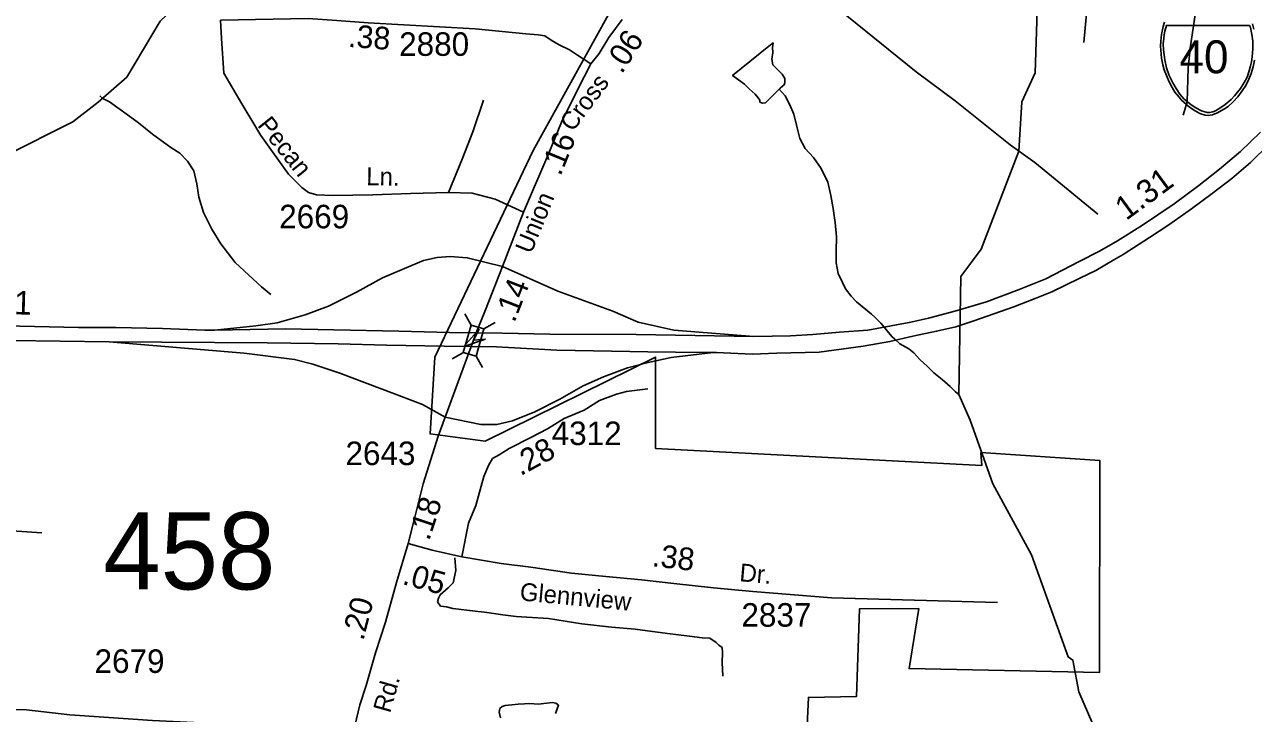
# Model space of a CAD drawing. Extents: x 1547597 to 1699558, y 810033 to 920809.
# Drawn here: x 1669733 to 1676262, y 846092 to 849752 of the extents above; entities that cross this region are included whole.
import ezdxf

# ---------------------------------------------------------------- set-up
doc = ezdxf.new("R2010")
doc.units = 0
for name, color, linetype in [('Exist Boundary Political City Limit New', 7, 'Continuous'), ('Exist Hydrographic Creek Single Shore', 7, 'Continuous'), ('Exist Hydrographic Misc Water Feature', 7, 'Continuous'), ('Exist Road Non-System Type 51', 7, 'Continuous'), ('Exist Road Primary Interstate Divided Center Attributed', 7, 'Continuous'), ('Exist Road Primary Interstate Mileage Hundredths English Label', 7, 'Continuous'), ('Exist Road Primary Interstate Ramp 1 Lane Attributed', 7, 'Continuous'), ('Exist Road Primary Interstate Shield CELL', 7, 'Continuous'), ('Exist Road Primary Interstate Shield Number Label', 7, 'Continuous'), ('Exist Road Secondary Mileage Hundredths English Label', 7, 'Continuous'), ('Exist Road Secondary Structure Standard Bridge Attributed CELL', 7, 'Continuous'), ('Exist Road Secondary Structure Standard Bridge CELL', 7, 'Continuous'), ('Exist Road Secondary Structure Standard Bridge Number Label', 7, 'Continuous'), ('Exist Road Secondary Type 51 Attributed', 7, 'Continuous'), ('Exist Road Secondary Type 51 Label', 7, 'Continuous'), ('Exist Road Secondary Type 51 Number Label', 7, 'Continuous'), ('Map Preparation Boundary City Limit Buffer Line', 7, 'Continuous')]:
    doc.layers.add(name, color=color, linetype=linetype)

msp = doc.modelspace()

# ---------------------------------------------------------------- linework, layer by layer
at = {"layer": 'Exist Boundary Political City Limit New'}
msp.add_lwpolyline([(1673795.1, 844020.7), (1673897.1, 846177.4), (1674153.2, 846182.8), (1674169.1, 846648.1), (1674483.7, 846649.6), (1674432.7, 846330.5), (1675443.2, 846309.7), (1675444.9, 847436.8), (1674814.1, 847478.4), (1674819.4, 847409.6), (1673085.8, 847500.6), (1673085.8, 847985.5), (1672180.5, 847538.9), (1671887.2, 847577.1), (1671912.7, 847985.5), (1672435.5, 849083), (1672907.3, 849938)], dxfattribs=at)
at = {"layer": 'Exist Hydrographic Creek Single Shore'}
for points in [[(1669629.5, 849055.2), (1669989.5, 849234.9), (1670124.5, 849340.5), (1670275.4, 849472), (1670453.5, 849770.4), (1670672.5, 849979.3), (1671198.5, 850063.8), (1671458.5, 850160.3), (1672161.2, 850536.2), (1672198.8, 850547.8), (1672302, 850574.8), (1672368.6, 850595.1), (1672528.7, 850672.4), (1672568.3, 850705.2), (1672716.5, 850889.7), (1672758.5, 850954.5), (1672839, 851136.7), (1673038.6, 851365.7), (1673204.5, 851436.1)], [(1676114.4, 845023.8), (1675823.5, 845203.5), (1675726.5, 845504.2), (1675563.5, 845799.7), (1675431.6, 845982.9), (1675334.6, 846208), (1675302.6, 846376.1), (1675277.6, 846393), (1675082.1, 846934.6), (1674876.6, 847312.3), (1674757.6, 847651), (1674697.1, 847787.6), (1674707.6, 848413.9), (1674815.3, 848558.3), (1675015.6, 849079.2), (1675031, 849341.2), (1675102.6, 849495.4), (1675114.6, 849879.1), (1675075.6, 850090), (1674962.5, 850407.4)]]:
    msp.add_lwpolyline(points, dxfattribs=at)
at = {"layer": 'Exist Hydrographic Misc Water Feature'}
for points in [[(1673742, 849408.1), (1673748, 849414.6), (1673760.2, 849424.2), (1673768.2, 849432.2), (1673772.3, 849444.4), (1673772.3, 849465.7), (1673758.4, 849488.2), (1673742.6, 849504.1), (1673728.6, 849518.4), (1673708.8, 849538.4), (1673702.8, 849568.1), (1673709, 849604), (1673707.2, 849630.4), (1673709.3, 849654.1), (1673687.2, 849636.5), (1673494.2, 849482), (1673558.1, 849435.6), (1673581.8, 849411.3), (1673613.9, 849382.8), (1673629.7, 849362.8), (1673639.6, 849351.1), (1673639.4, 849340.4), (1673653.6, 849334.4), (1673669.6, 849336.5), (1673742, 849408.1)], [(1673742, 849408.1), (1673773.6, 849373.8), (1673797.6, 849329.9), (1673819.5, 849276.1), (1673837.2, 849203.5), (1673852.7, 849147.3), (1673880.4, 849093.4), (1673924.4, 849045), (1673966, 848986.7), (1674001.5, 848914.5), (1674017.3, 848844.5), (1674028.8, 848774.5), (1674040.4, 848700.4), (1674046, 848624), (1674045.5, 848548.5), (1674045.3, 848486.1), (1674055.1, 848430.1), (1674078, 848381.2), (1674095.2, 848348.9), (1674125.1, 848308.8), (1674153.3, 848278.8), (1674232.6, 848213.9), (1674250.5, 848197.9), (1674262.3, 848185.4), (1674282.1, 848165.3), (1674301.8, 848142.8), (1674323.6, 848115.3), (1674343.1, 848092.7), (1674357.2, 848081), (1674382.9, 848056.6), (1674430.5, 848029.4), (1674458.4, 848007.4), (1674490, 847973.2), (1674529.5, 847934.7), (1674563.2, 847902), (1674608.8, 847865.7), (1674650.5, 847829.6), (1674678.3, 847801.1), (1674697.1, 847787.6)], [(1671040.5, 848317.4), (1670992.5, 848359.4), (1670946.8, 848399.8), (1670851.1, 848488.7), (1670775.4, 848587), (1670728.1, 848665.2), (1670684.4, 848753.8), (1670658.8, 848835.6), (1670649, 848905.5), (1670631.4, 848975.7), (1670597.8, 849026.4), (1670558, 849068.3), (1670510.2, 849098.8), (1670412.4, 849169.7), (1670338.7, 849229.5), (1670292.9, 849264.1), (1670241, 849300.4), (1670185, 849340.9), (1670149.1, 849358.8), (1670133.1, 849373.2)], [(1672553.7, 846092.3), (1672570.1, 846136.2), (1672555.1, 846146.4), (1672537.9, 846150), (1672508.1, 846146.6), (1672461.9, 846140.9), (1672418, 846145.1), (1672389.9, 846143.2), (1672355.5, 846141.4), (1672321.8, 846137.2), (1672285.7, 846133.8), (1672269.8, 846130), (1672257.7, 846118), (1672253.7, 846100), (1672261.4, 846069.5)]]:
    msp.add_lwpolyline(points, dxfattribs=at)
at = {"layer": 'Exist Road Non-System Type 51'}
msp.add_line((1669563.1, 847068.7), (1669825.1, 847051), dxfattribs=at)
for points in [[(1673368.5, 850373.7), (1673553.2, 850225.8), (1673750.2, 850071.8), (1673929.8, 849936.9), (1674118.8, 849785), (1674322.9, 849618.8), (1674470.2, 849501.4), (1674677.2, 849347.1), (1674827.2, 849226.8), (1674969, 849113.9), (1675100.6, 849020.1), (1675435.3, 848743.9)], [(1675436.6, 850184.8), (1675411.5, 850121.9), (1675394.7, 850050.7), (1675382.1, 849887.1), (1675361.2, 849656.5)], [(1675977, 849899.7), (1675951.9, 849803.3), (1675926.7, 849639.8), (1675914.2, 849522.3), (1675910, 849342), (1675889, 849270.8)], [(1671985.6, 848859.1), (1672057.2, 849037.7), (1672114.2, 849182.6), (1672171.6, 849349.5)], [(1672018.3, 846919.4), (1672023.5, 846852.5), (1672010.8, 846785.9), (1671982.6, 846760.4), (1671940.3, 846722.9), (1671931.9, 846705), (1671927.5, 846685.1), (1671943.1, 846662.8), (1671975, 846658.1), (1672008.8, 846649.5), (1672126.6, 846635.1), (1672176.6, 846630), (1672274.3, 846616.1), (1672345.6, 846606.9), (1672516.9, 846596.6), (1672693.3, 846568.5), (1672851.7, 846550.6), (1672977, 846540.3), (1673148.3, 846517.3), (1673265.8, 846502), (1673332.3, 846494.3), (1673373.2, 846491.7), (1673408.1, 846469), (1673421.8, 846454.7), (1673439.5, 846442.4), (1673441, 846414.3), (1673439.9, 846362.3), (1673442.5, 846290.2)], [(1674020.8, 846707.3), (1674902.4, 846680.9)]]:
    msp.add_lwpolyline(points, dxfattribs=at)
at = {"layer": 'Exist Road Primary Interstate Divided Center Attributed'}
for points in [[(1676300.2, 849180.1), (1676193.3, 849077.9), (1676081.7, 848983.4), (1675971.7, 848896.5), (1675841.2, 848798.9), (1675673, 848686), (1675539.4, 848603.7), (1675443.5, 848548.8), (1675336.6, 848493.9), (1675159.7, 848401.9), (1675016.8, 848343.7), (1674843.7, 848279.6), (1674675.4, 848229.9), (1674534.6, 848191.8), (1674441.4, 848171.6), (1674336.6, 848151.5), (1674212.7, 848128.2), (1674061.8, 848117.3), (1673920.3, 848105.1), (1673802.4, 848099), (1673607.7, 848094.4)], [(1673390.7, 848009.8), (1673408.9, 848009.7), (1673598.9, 848001.1), (1673729, 848006.9), (1673953.7, 848011.4), (1674071.6, 848028.2), (1674187.8, 848043.3), (1674330.8, 848067.7), (1674453, 848096.5), (1674578, 848122.9), (1674680.7, 848146.2), (1674776, 848178), (1674988.8, 848253.2), (1675102, 848296.6), (1675191.5, 848332), (1675339.7, 848404), (1675424.4, 848445.3), (1675520.5, 848503), (1675570.5, 848530), (1675709.2, 848620.5), (1675812.9, 848687.6), (1675932.4, 848772.9), (1676042.4, 848853.8), (1676147.8, 848934.6), (1676246.8, 849020), (1676345.8, 849116)], [(1670744, 848127.9), (1670690.9, 848129.3), (1670466.4, 848137), (1670217.9, 848142.8), (1670019.1, 848142), (1669707.9, 848149.4), (1669382.9, 848158.9), (1668921.5, 848175.2), (1668668.4, 848179.8), (1668187, 848176.4), (1667989.1, 848176.4), (1667705.3, 848181.7), (1667530.3, 848198.1), (1667311.8, 848199.6), (1666775.7, 848205.7), (1666206.7, 848214.8), (1665937.9, 848220.9), (1665522.9, 848225.5), (1665350.3, 848226), (1665207.4, 848230.1)], [(1665220.5, 848154.1), (1665263.9, 848153.4), (1665537.1, 848144.6), (1665751.5, 848140.9), (1666135.8, 848135.6), (1666648.4, 848137.1), (1666910.2, 848122.4), (1667151.6, 848119.2), (1667737.1, 848103.4), (1668051.5, 848098.1), (1668254.8, 848094.9), (1668526.4, 848090.1), (1669399.8, 848077.4), (1670182.2, 848065.8)], [(1672133, 848113.9), (1671990.7, 848116), (1671721.1, 848123.4), (1671375.3, 848129.5), (1671119.1, 848135.6), (1670744, 848127.9)], [(1673607.7, 848094.4), (1672981.8, 848105.1), (1672524.4, 848108.1), (1672269.5, 848111.9), (1672133, 848113.9)], [(1670182.2, 848065.8), (1671021.6, 848060.8), (1671398.9, 848056.3), (1671655.1, 848048.6), (1671961.9, 848043.6), (1672105.1, 848041.3)], [(1672105.1, 848041.3), (1672240.4, 848039.1), (1672561.7, 848021.4), (1672755.3, 848018.5), (1673043.9, 848013.6), (1673191.5, 848012.4), (1673390.7, 848009.8)]]:
    msp.add_lwpolyline(points, dxfattribs=at)
at = {"layer": 'Exist Road Primary Interstate Ramp 1 Lane Attributed'}
for points in [[(1672272, 848466.5), (1672085.2, 848513.1), (1671994.2, 848519.4), (1671925.4, 848514.1), (1671852.3, 848499.3), (1671784.6, 848470.7), (1671635.1, 848407.3), (1671497.1, 848330.8), (1671348.4, 848255.8), (1671223.4, 848209.2), (1671074.2, 848166.9), (1670960.9, 848151), (1670744, 848127.9)], [(1673607.7, 848094.4), (1673182.9, 848128.4), (1672992.2, 848171.7), (1672857.8, 848230.3), (1672566.9, 848335.6), (1672272, 848466.5)], [(1670182.2, 848065.8), (1670900.5, 848005.5), (1671166.7, 847972.1), (1671265.3, 847948.1), (1671408.3, 847900.3), (1671699.2, 847790.3), (1671847.1, 847732.9), (1671967.9, 847666.4)], [(1671967.9, 847666.4), (1672157.7, 847627.7), (1672241.5, 847627.7), (1672325.4, 847646.8), (1672443.7, 847694.6), (1672576.8, 847761.6), (1672700.1, 847833.3), (1672808.5, 847881.2), (1672935.4, 847927.6), (1673046.5, 847956.2), (1673168.3, 847982.7), (1673390.7, 848009.8)]]:
    msp.add_lwpolyline(points, dxfattribs=at)
at = {"layer": 'Exist Road Primary Interstate Shield CELL'}
for points in [[(1675789, 849764.8), (1675782.1, 849741.9), (1675773.8, 849699.9), (1675769.5, 849663.4), (1675768.7, 849637.5), (1675773.5, 849573), (1675780.5, 849538.7), (1675787.7, 849510.9), (1675811.6, 849450.8), (1675829.5, 849417.2), (1675845, 849393.1), (1675866.5, 849365.9), (1675878.2, 849352.9), (1675923, 849313.8), (1675953, 849293.3), (1675976.9, 849280.4), (1675988.1, 849276.1), (1676005.7, 849271.2), (1676021.8, 849269.4), (1676031.3, 849270.3), (1676044.1, 849272.8), (1676056.4, 849276.9), (1676070.6, 849283.1), (1676091.4, 849294.6), (1676108.1, 849304.5), (1676127.5, 849317.4), (1676153.6, 849341.2), (1676179.6, 849368.6), (1676202.6, 849399.6), (1676220.9, 849428.6), (1676237, 849461.8), (1676250.4, 849492.7), (1676261.1, 849528), (1676268.1, 849562.3)], [(1676263.6, 849727.6), (1676256.4, 849756)]]:
    msp.add_lwpolyline(points, dxfattribs=at)
msp.add_lwpolyline([(1676241.4, 849747.8), (1676246, 849735.7), (1676252.3, 849708.6), (1676255.7, 849687.8), (1676259.1, 849663.8), (1676257.9, 849622.7), (1676255.9, 849580.1), (1676252, 849554.9), (1676246.8, 849531.9), (1676239.6, 849506.5), (1676228.1, 849472.6), (1676212.2, 849444), (1676192.3, 849412.2), (1676170.8, 849384.3), (1676161.5, 849372.7), (1676143.8, 849354.1), (1676111.6, 849328.2), (1676088, 849310.6), (1676059.9, 849294), (1676045.6, 849287.6), (1676028.9, 849284.1), (1676015.2, 849285.1), (1675998.6, 849289.5), (1675985.1, 849293.2), (1675955.7, 849309.1), (1675931.8, 849325), (1675892.1, 849357.6), (1675870.6, 849382.8), (1675850.5, 849412.1), (1675832.7, 849442.2), (1675813.6, 849481.9), (1675800.2, 849521.8), (1675790.4, 849564.9), (1675783.8, 849617.5), (1675783, 849649.6), (1675785, 849680.4), (1675787.9, 849696.6), (1675791.8, 849716.7), (1675799.7, 849747.6)], close=True, dxfattribs=at)
at = {"layer": 'Exist Road Secondary Structure Standard Bridge Attributed CELL'}
msp.add_lwpolyline([(1672182.1, 848080.6), (1672066.3, 848042.3), (1672147.5, 848133.3), (1672117.3, 848075.8)], close=True, dxfattribs=at)
at = {"layer": 'Exist Road Secondary Structure Standard Bridge CELL'}
for p, q in [((1672071.3, 848215.6), (1672105, 848155.4)), ((1672233.1, 848169.9), (1672172.9, 848136.2)), ((1672065.1, 848009.6), (1672004.9, 847975.9)), ((1672131.5, 847990.8), (1672165.2, 847930.6))]:
    msp.add_line(p, q, dxfattribs=at)
msp.add_lwpolyline([(1672172.9, 848136.2), (1672131.8, 847990.8), (1672063.9, 848010), (1672105, 848155.4)], close=True, dxfattribs=at)
at = {"layer": 'Exist Road Secondary Type 51 Attributed'}
for points in [[(1672741.4, 849543), (1672670.6, 849589.2), (1672627.5, 849617), (1672572.9, 849644.9), (1672531.4, 849669.7), (1672497.8, 849692.2), (1672461.2, 849697.1), (1672396.6, 849703.2), (1672127.3, 849728.6), (1671557.7, 849761.6), (1671391.9, 849773), (1671239.8, 849784.6), (1670773.3, 849774.9)], [(1672384.5, 848754.6), (1672233, 848824.7), (1672110.7, 848856.9), (1671985.6, 848859.1), (1671782.6, 848853.7), (1671583.1, 848847.2), (1671370.7, 848844), (1671283.9, 848847.2), (1671242, 848860.1), (1671206.7, 848885.9), (1671135.9, 848956.7), (1670987.9, 849162.8), (1670888.1, 849330.2), (1670791.6, 849494.5), (1670778.8, 849677.3), (1670773.3, 849774.9)], [(1672741.4, 849543), (1672785.2, 849598.1), (1672837, 849683.1), (1672907.7, 849779.6)], [(1672384.5, 848754.6), (1672518.1, 849068.4), (1672585.5, 849233.1), (1672670.6, 849404.4), (1672741.4, 849543)], [(1672272, 848466.5), (1672384.5, 848754.6)], [(1672133, 848113.9), (1672182.1, 848236.4), (1672272, 848466.5)], [(1672105.1, 848041.3), (1672117.3, 848075.8), (1672133, 848113.9)], [(1671967.9, 847666.4), (1672105.1, 848041.3)], [(1672056.6, 846923.9), (1672091.9, 847102.6), (1672131.3, 847196.6), (1672172.6, 847351.1), (1672198, 847409.4), (1672219.2, 847446.4), (1672254.9, 847466), (1672307.5, 847500.1), (1672423, 847558.1), (1672510.8, 847604.7), (1672600.5, 847658.6), (1672705.8, 847704), (1672787.6, 847755.1), (1672877.1, 847788.9), (1672931.1, 847802.7), (1673044.9, 847817.5)], [(1671771.7, 846994.4), (1671797.8, 847100), (1671850.7, 847312), (1671931.1, 847566), (1671967.9, 847666.4)], [(1671478.7, 845989.6), (1671514.9, 846138.5), (1671548.7, 846241), (1671598.2, 846414.1), (1671650.1, 846577.7), (1671709.5, 846787.6), (1671771.7, 846994.4)], [(1671771.7, 846994.4), (1671899.1, 846959.8), (1672056.6, 846923.9)], [(1672056.6, 846923.9), (1672264.2, 846889), (1672423, 846868.9), (1672639, 846836.8), (1672820.8, 846819.1), (1673010.5, 846801.3), (1673182.3, 846781.8), (1673393.9, 846759.5), (1673601.6, 846739.3), (1674020.8, 846707.3)], [(1671478.7, 845989.6), (1671397.2, 845995.5), (1671096.9, 846017.6), (1670863.2, 846036.3), (1670631.8, 846045), (1670412.5, 846055.3), (1669972.9, 846084.2), (1669742.6, 846111.1), (1669525.7, 846114.7), (1669417.7, 846114.7), (1669243.4, 846121.7), (1669090.9, 846129.4), (1668988.5, 846137.6), (1668759.1, 846150.2), (1668588.4, 846160.7)]]:
    msp.add_lwpolyline(points, dxfattribs=at)
at = {"layer": 'Map Preparation Boundary City Limit Buffer Line'}
msp.add_lwpolyline([(1673795.1, 844020.7), (1673897.1, 846177.4), (1674153.2, 846182.8), (1674169.1, 846648.1), (1674483.7, 846649.6), (1674432.7, 846330.5), (1675443.2, 846309.7), (1675444.9, 847436.8), (1674814.1, 847478.4), (1674819.4, 847409.6), (1673085.8, 847500.6), (1673085.8, 847985.5), (1672180.5, 847538.9), (1671887.2, 847577.1), (1671912.7, 847985.5), (1672435.5, 849083), (1672907.3, 849938)], dxfattribs=at)

# ---------------------------------------------------------------- texts
at = {"layer": 'Exist Road Primary Interstate Mileage Hundredths English Label'}
for rotation, p in [(36.29553, (1675585.6, 848708.1)), (358.3208, (1669444, 848219.7))]:
    msp.add_text('1.31', height=125, rotation=rotation, dxfattribs=at).set_placement(p)
at = {"layer": 'Exist Road Primary Interstate Shield Number Label'}
msp.add_text('40', height=175, dxfattribs=at).set_placement((1675869, 849493.2))
at = {"layer": 'Exist Road Secondary Mileage Hundredths English Label'}
for s, rotation, p in [('.38', 355.82279, (1671449.3, 849633.6)), ('.06', 57.28802, (1672906, 849485.1)), ('.16', 67.74489, (1672579.9, 848942.8)), ('.14', 68.66969, (1672335.6, 848164.2)), ('.28', 28.74332, (1672367.7, 847351.8)), ('.18', 71.53573, (1671882, 847005.7)), ('.38', 353.5251, (1673063.5, 846874.5)), ('.05', 344.80608, (1671734.9, 846780.4)), ('.20', 75.3357, (1671532.3, 846475))]:
    msp.add_text(s, height=120, rotation=rotation, dxfattribs=at).set_placement(p)
at = {"layer": 'Exist Road Secondary Structure Standard Bridge Number Label'}
msp.add_text('458', height=410.1, dxfattribs=at).set_placement((1670150.5, 846751.1))
at = {"layer": 'Exist Road Secondary Type 51 Label'}
for s, rotation, p in [('Cross', 53.23407, (1672645.1, 849177.8)), ('Pecan', 308.70472, (1670966.5, 849215.9)), ('Ln.', 358.91384, (1671547.8, 848898.8)), ('Union', 67.74489, (1672424.4, 848529.4)), ('Dr.', 355.07944, (1673528.6, 846795)), ('Glennview', 354.63889, (1672361, 846693.3)), ('Rd.', 74.04213, (1671674.5, 846090.3))]:
    msp.add_text(s, height=95, rotation=rotation, dxfattribs=at).set_placement(p)
at = {"layer": 'Exist Road Secondary Type 51 Number Label'}
for s, p in [('2880', (1671723.1, 849585.8)), ('2669', (1671085.7, 848669.6)), ('4312', (1672533.3, 847518.1)), ('2643', (1671437.9, 847411.7)), ('2837', (1673541.5, 846553.3)), ('2679', (1670104.8, 846307.7))]:
    msp.add_text(s, height=125, dxfattribs=at).set_placement(p)

doc.saveas('drawing.dxf')
